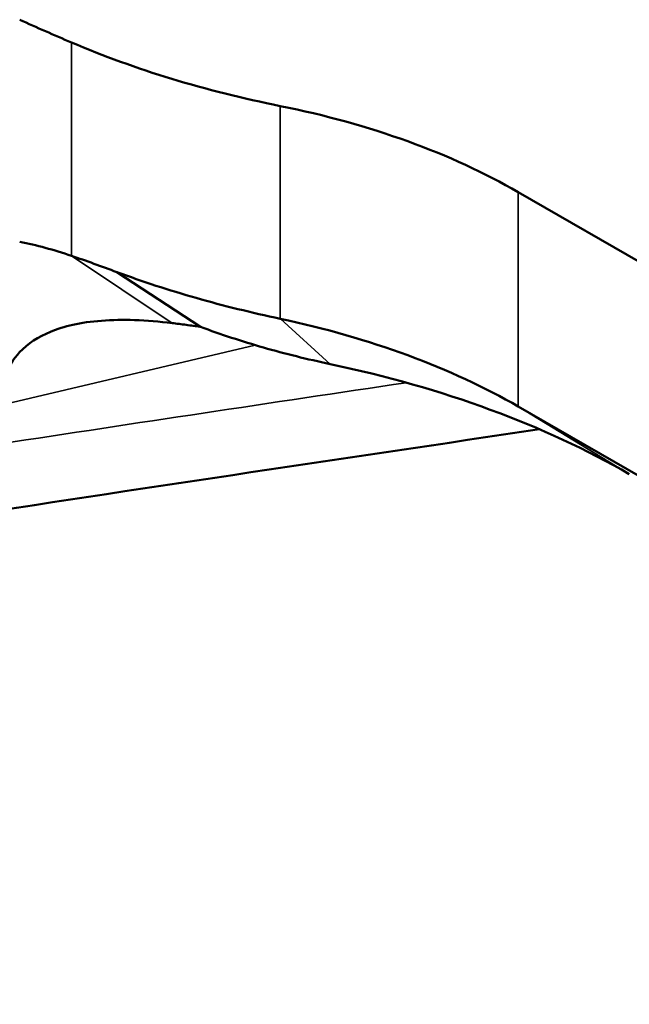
# Model space of a CAD drawing. Header units: millimetres. Extents: x 0 to 4686, y -120 to 1682.
# Tile 537 of 558: x 2075 to 2094, y 898 to 930. Entities that reach past the tile are written whole.
import ezdxf

# ---------------------------------------------------------------- set-up
doc = ezdxf.new("R2010")
doc.units = ezdxf.units.MM
doc.header["$LTSCALE"] = 2
doc.layers.add('Sichtbar (ISO)', color=7, linetype='Continuous', lineweight=50)
doc.layers.add('Sichtbar schmal (ISO)', color=7, linetype='Continuous', lineweight=35)

msp = doc.modelspace()

# ---------------------------------------------------------------- linework, layer by layer
at = {"layer": 'Sichtbar (ISO)'}
for p, q in [((2122.5305, 905.8275), (2090.4967, 924.3222)), ((2080.3733, 920.0338), (2077.7151, 921.7772)), ((2144.9877, 886.036), (2090.4967, 917.4964)), ((2091.5889, 916.8324), (2091.5872, 916.8322))]:
    msp.add_line(p, q, dxfattribs=at)
for centre, major_axis, start_param, end_param in [((2117.8585, 961.5971), (-70, 0), 0.9049923, 0.9346078), ((2091.1225, 940.6991), (-25, 0), 0.9346079, 1.2364249), ((2076.3546, 916.1572), (-20, 0), 3.9269908, 4.3780177)]:
    msp.add_ellipse(centre, major_axis=major_axis, ratio=0.5773503, start_param=start_param, end_param=end_param, dxfattribs=at)
for points, knots in [([(2076.2692, 922.2972), (2075.9885, 922.391), (2075.7104, 922.4755), (2075.1601, 922.6249), (2074.8882, 922.6899), (2074.6201, 922.7443)], [-0.210299, -0.210299, -0.210299, -0.210299, -0.1052037, -0.1052037, -0.00000098, -0.00000098, -0.00000098, -0.00000098]), ([(2077.7151, 921.7774), (2077.4683, 921.869), (2077.2244, 921.9583), (2076.7421, 922.1316), (2076.504, 922.2157), (2076.2692, 922.2972)], [-0.17559462, -0.17559462, -0.17559462, -0.17559462, -0.08788329, -0.08788329, -0.00002889, -0.00002889, -0.00002889, -0.00002889]), ([(2082.9181, 920.2925), (2082.006, 920.4843), (2081.1131, 920.7044), (2079.3744, 921.2004), (2078.5301, 921.4758), (2077.7151, 921.7774)], [-0.57939503, -0.57939503, -0.57939503, -0.57939503, -0.28972812, -0.28972812, -0.00003861, -0.00003861, -0.00003861, -0.00003861]), ([(2074.1029, 918.3061), (2074.2217, 918.7379), (2074.4361, 919.0319), (2074.8797, 919.5057), (2075.2146, 919.7198), (2076.0189, 920.0501), (2076.5508, 920.1782), (2077.5669, 920.2556), (2077.9164, 920.2605), (2078.6644, 920.2359), (2079.0659, 920.2026), (2079.4701, 920.1533)], [0.0000157, 0.0000157, 0.0000157, 0.0000157, 0.1800842, 0.1800842, 0.4421967, 0.4421967, 0.7262111, 0.7262111, 0.8676068, 0.8676068, 1.0237468, 1.0237468, 1.0237468, 1.0237468]), ([(2090.4967, 917.4959), (2089.4325, 918.1104), (2088.2517, 918.6566), (2085.7011, 919.5977), (2084.3397, 919.9895), (2082.9181, 920.2925)], [0.00005633, 0.00005633, 0.00005633, 0.00005633, 0.45154555, 0.45154555, 0.90307955, 0.90307955, 0.90307955, 0.90307955]), ([(2079.4705, 920.1533), (2079.6191, 920.1354), (2079.7691, 920.1163), (2080.0702, 920.0764), (2080.2217, 920.0554), (2080.3734, 920.0339)], [0.000012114, 0.000012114, 0.000012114, 0.000012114, 0.046730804, 0.046730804, 0.09345144, 0.09345144, 0.09345144, 0.09345144]), ([(2080.3734, 920.0339), (2081.0215, 919.7932), (2081.6928, 919.5732), (2083.0728, 919.1773), (2083.7815, 919.0015), (2084.5042, 918.8481)], [0.00007442, 0.00007442, 0.00007442, 0.00007442, 0.23013763, 0.23013763, 0.45990566, 0.45990566, 0.45990566, 0.45990566]), ([(2084.5073, 918.8475), (2086.2917, 918.4718), (2088.0049, 917.9827), (2091.2063, 916.8061), (2092.6946, 916.1186), (2094.0304, 915.3473)], [0.0000931, 0.0000931, 0.0000931, 0.0000931, 0.5668618, 0.5668618, 1.1336311, 1.1336311, 1.1336311, 1.1336311])]:
    msp.add_open_spline(points, degree=3, knots=knots, dxfattribs=at)
msp.add_open_spline([(2091.1735, 916.771), (2085.048, 915.8648), (2078.9213, 914.947), (2072.7925, 914.0092)], degree=3, dxfattribs=at)
at = {"layer": 'Sichtbar schmal (ISO)'}
for p, q in [((2076.2691, 929.089), (2076.2691, 922.2973)), ((2082.9181, 927.0647), (2082.9181, 920.2926)), ((2090.4966, 917.496), (2090.4967, 924.3222)), ((2079.4705, 920.1533), (2076.2703, 922.2965)), ((2084.5073, 918.8475), (2082.9194, 920.2912)), ((2074.0143, 917.535), (2082.1194, 919.4522)), ((2094.0305, 915.3474), (2090.4967, 917.496))]:
    msp.add_line(p, q, dxfattribs=at)
msp.add_open_spline([(2074.0142, 916.3079), (2078.3128, 916.9657), (2082.6176, 917.6122), (2086.9298, 918.2557)], degree=3, dxfattribs=at)

doc.saveas('drawing.dxf')
